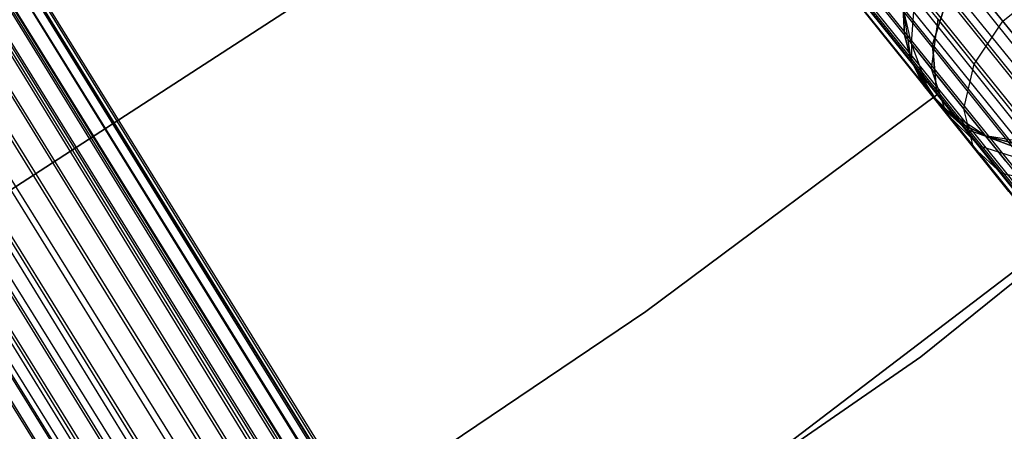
# Model space of a CAD drawing. Extents: x -189 to 189, y -189 to 189.
# Tile 364 of 591: x 30.09 to 37.7, y -50.3 to -47.12. Entities that reach past the tile are written whole.
import ezdxf

# ---------------------------------------------------------------- set-up
doc = ezdxf.new("R2010")
doc.units = 0
doc.header["$LTSCALE"] = 25.4
doc.layers.get('0').update_dxf_attribs({"linetype": 'CONTINUOUS'})

# ---------------------------------------------------------------- blocks, each defined once
blk = doc.blocks.new('CAMELEON-KENAI-C-12244_STL')
at = {"color": 0}
for p, q in [((26.9742, -33.8148, -8.5219), (105.4911, -131.3882, -8.5219)), ((26.9742, -33.8148, -8.5219), (105.4911, -131.3882, -8.5219)), ((26.9742, -33.8148, -8.5219), (105.1952, -131.6263, -8.691)), ((26.9742, -33.8148, -8.5219), (105.1952, -131.6263, -8.691)), ((105.3362, -131.5128, -10.4135), (26.8193, -33.9395, -10.4135)), ((26.8193, -33.9395, -10.4135), (105.6531, -131.2578, -10.5)), ((105.3362, -131.5128, -10.4135), (26.8193, -33.9395, -10.4135)), ((26.8193, -33.9395, -8.5864), (105.1952, -131.6263, -8.691)), ((26.8193, -33.9395, -8.5864), (105.1952, -131.6263, -8.691)), ((26.8193, -33.9395, -10.4135), (105.6531, -131.2578, -10.5)), ((105.3362, -131.5128, -10.4135), (26.6782, -34.053, -10.309)), ((105.3362, -131.5128, -10.4135), (26.6782, -34.053, -10.309)), ((105.1952, -131.6263, -8.691), (26.6782, -34.053, -8.691)), ((26.6782, -34.053, -8.691), (104.9784, -131.8008, -9)), ((26.6782, -34.053, -8.691), (104.9784, -131.8008, -9)), ((105.1952, -131.6263, -8.691), (26.6782, -34.053, -8.691)), ((105.3362, -131.5128, -10.4135), (26.5572, -34.1504, -10.1691)), ((105.3362, -131.5128, -10.4135), (26.5572, -34.1504, -10.1691)), ((105.0742, -131.7237, -10.1691), (26.5572, -34.1504, -10.1691)), ((105.0742, -131.7237, -10.1691), (26.5572, -34.1504, -10.1691)), ((26.5572, -34.1504, -8.8309), (104.9784, -131.8008, -9)), ((26.5572, -34.1504, -8.8309), (104.9784, -131.8008, -9)), ((105.0742, -131.7237, -10.1691), (26.4614, -34.2274, -10)), ((105.0742, -131.7237, -10.1691), (26.4614, -34.2274, -10)), ((104.9784, -131.8008, -9), (26.4614, -34.2274, -9)), ((104.9784, -131.8008, -9), (26.4614, -34.2274, -9)), ((104.9122, -131.8541, -9.809), (26.3613, -34.308, -9.6045)), ((104.9122, -131.8541, -9.809), (26.3613, -34.308, -9.3955)), ((104.9122, -131.8541, -9.809), (26.3613, -34.308, -9.6045)), ((104.9122, -131.8541, -9.809), (26.3613, -34.308, -9.3955)), ((104.8783, -131.8813, -9.3955), (26.3613, -34.308, -9.3955)), ((104.8783, -131.8813, -9.3955), (26.3613, -34.308, -9.3955)), ((105.0742, -131.7237, -10.1691), (26.3952, -34.2807, -9.809)), ((105.0742, -131.7237, -10.1691), (26.3952, -34.2807, -9.809)), ((104.9122, -131.8541, -9.809), (26.3952, -34.2807, -9.809)), ((104.9122, -131.8541, -9.809), (26.3952, -34.2807, -9.809)), ((104.8783, -131.8813, -9.3955), (26.3952, -34.2807, -9.191)), ((104.8783, -131.8813, -9.3955), (26.3952, -34.2807, -9.191)), ((104.9784, -131.8008, -9), (26.3952, -34.2807, -9.191)), ((104.9784, -131.8008, -9), (26.3952, -34.2807, -9.191)), ((89.5687, -142.7211, -9.3955), (23.6375, -36.2385, -9.3955)), ((89.5687, -142.7211, -9.3955), (23.6375, -36.2385, -9.6045)), ((89.4594, -142.7887, -9), (23.6375, -36.2385, -9.3955)), ((89.4594, -142.7887, -9), (23.6375, -36.2385, -9.3955)), ((89.5687, -142.7211, -9.3955), (23.6375, -36.2385, -9.3955)), ((89.5687, -142.7211, -9.3955), (23.6375, -36.2385, -9.6045)), ((23.5282, -36.3061, -9), (89.4594, -142.7887, -9)), ((23.5282, -36.3061, -9), (89.4594, -142.7887, -9)), ((89.5317, -142.744, -9.809), (23.5282, -36.3061, -10)), ((89.5317, -142.744, -9.809), (23.5282, -36.3061, -10)), ((89.4594, -142.7887, -9), (23.6005, -36.2614, -9.191)), ((89.4594, -142.7887, -9), (23.6005, -36.2614, -9.191)), ((89.5687, -142.7211, -9.3955), (23.6005, -36.2614, -9.809)), ((89.5687, -142.7211, -9.3955), (23.6005, -36.2614, -9.809)), ((89.5317, -142.744, -9.809), (23.6005, -36.2614, -9.809)), ((89.5317, -142.744, -9.809), (23.6005, -36.2614, -9.809)), ((23.4237, -36.3708, -8.8309), (89.4594, -142.7887, -9)), ((23.4237, -36.3708, -8.8309), (89.4594, -142.7887, -9)), ((23.4237, -36.3708, -8.8309), (89.2229, -142.9352, -8.691)), ((23.4237, -36.3708, -8.8309), (89.2229, -142.9352, -8.691)), ((89.5317, -142.744, -9.809), (23.4237, -36.3708, -10.1691)), ((89.5317, -142.744, -9.809), (23.4237, -36.3708, -10.1691)), ((89.355, -142.8534, -10.1691), (23.4237, -36.3708, -10.1691)), ((89.355, -142.8534, -10.1691), (23.4237, -36.3708, -10.1691)), ((23.2917, -36.4526, -8.691), (89.2229, -142.9352, -8.691)), ((23.2917, -36.4526, -8.691), (89.2229, -142.9352, -8.691)), ((23.2917, -36.4526, -8.691), (88.8999, -143.1352, -8.5219)), ((23.2917, -36.4526, -8.691), (88.8999, -143.1352, -8.5219)), ((89.355, -142.8534, -10.1691), (23.2917, -36.4526, -10.309)), ((89.355, -142.8534, -10.1691), (23.2917, -36.4526, -10.309)), ((89.069, -143.0305, -10.4135), (23.2917, -36.4526, -10.309)), ((89.069, -143.0305, -10.4135), (23.2917, -36.4526, -10.309)), ((23.1377, -36.5479, -8.5864), (88.8999, -143.1352, -8.5219)), ((23.1377, -36.5479, -8.5864), (88.8999, -143.1352, -8.5219)), ((89.069, -143.0305, -10.4135), (23.1377, -36.5479, -10.4135)), ((89.069, -143.0305, -10.4135), (23.1377, -36.5479, -10.4135)), ((88.8999, -143.1352, -8.5219), (22.9687, -36.6526, -8.5219)), ((88.8999, -143.1352, -8.5219), (22.9687, -36.6526, -8.5219)), ((22.9687, -36.6526, -10.4781), (89.069, -143.0305, -10.4135)), ((22.9687, -36.6526, -10.4781), (89.069, -143.0305, -10.4135)), ((22.7919, -36.762, -8.5), (88.7231, -143.2446, -8.5)), ((22.7919, -36.762, -8.5), (88.7231, -143.2446, -8.5)), ((22.7919, -36.762, -10.5), (88.7231, -143.2446, -10.5)), ((22.7919, -36.762, -10.5), (88.7231, -143.2446, -10.5)), ((22.7919, -36.762, -10.5), (89.069, -143.0305, -10.4135)), ((22.7919, -36.762, -10.5), (89.069, -143.0305, -10.4135)), ((22.6151, -36.8715, -8.5219), (88.5464, -143.3541, -8.5219)), ((22.6151, -36.8715, -8.5219), (88.5464, -143.3541, -8.5219)), ((22.6151, -36.8715, -8.5219), (88.2234, -143.5541, -8.691)), ((22.6151, -36.8715, -8.5219), (88.2234, -143.5541, -8.691)), ((22.6151, -36.8715, -10.4781), (88.7231, -143.2446, -10.5)), ((22.6151, -36.8715, -10.4781), (88.7231, -143.2446, -10.5)), ((88.3773, -143.4588, -10.4135), (22.4461, -36.9762, -10.4135)), ((22.4461, -36.9762, -10.4135), (88.7231, -143.2446, -10.5)), ((88.3773, -143.4588, -10.4135), (22.4461, -36.9762, -10.4135)), ((22.4461, -36.9762, -8.5864), (88.2234, -143.5541, -8.691)), ((22.4461, -36.9762, -8.5864), (88.2234, -143.5541, -8.691)), ((22.4461, -36.9762, -10.4135), (88.7231, -143.2446, -10.5)), ((88.3773, -143.4588, -10.4135), (22.2922, -37.0715, -10.309)), ((88.3773, -143.4588, -10.4135), (22.2922, -37.0715, -10.309)), ((88.2234, -143.5541, -8.691), (22.2922, -37.0715, -8.691)), ((22.2922, -37.0715, -8.691), (87.9868, -143.7005, -9)), ((22.2922, -37.0715, -8.691), (87.9868, -143.7005, -9)), ((88.2234, -143.5541, -8.691), (22.2922, -37.0715, -8.691)), ((88.3773, -143.4588, -10.4135), (22.1601, -37.1533, -10.1691)), ((88.3773, -143.4588, -10.4135), (22.1601, -37.1533, -10.1691)), ((88.0913, -143.6358, -10.1691), (22.1601, -37.1533, -10.1691)), ((88.0913, -143.6358, -10.1691), (22.1601, -37.1533, -10.1691)), ((22.1601, -37.1533, -8.8309), (87.9868, -143.7005, -9)), ((22.1601, -37.1533, -8.8309), (87.9868, -143.7005, -9)), ((88.0913, -143.6358, -10.1691), (22.0556, -37.2179, -10)), ((88.0913, -143.6358, -10.1691), (22.0556, -37.2179, -10)), ((87.9868, -143.7005, -9), (22.0556, -37.2179, -9)), ((87.9868, -143.7005, -9), (22.0556, -37.2179, -9)), ((29.1435, -49.0016, -167), (32.8086, -46.6281, -167)), ((32.8086, -46.6281, -165), (29.1435, -49.0016, -165)), ((32.8086, -46.6281, -165), (29.1435, -49.0016, -165)), ((29.1435, -49.0016, -167), (32.8086, -46.6281, -167)), ((40.7116, -46.7803, -160.5), (37.0575, -49.7242, -160.5)), ((37.0575, -49.7242, -170), (40.7116, -46.7803, -170)), ((37.0575, -49.7242, -170), (40.7116, -46.7803, -170)), ((40.7116, -46.7803, -160.5), (37.0575, -49.7242, -160.5)), ((37.6909, -47.1325, -159.3941), (37.3942, -46.7638, -160.0109)), ((37.6909, -47.1325, -159.3941), (37.3942, -46.7638, -160.0109)), ((36.9845, -47.3044, -160.853), (37.0141, -46.8975, -160.773)), ((36.9845, -47.3044, -160.853), (37.0141, -46.8975, -160.773)), ((37.6909, -47.1325, -159.3941), (38.0149, -46.8719, -159.3941)), ((37.6909, -47.1325, -159.3941), (38.0149, -46.8719, -159.3941)), ((37.2662, -46.9433, -165), (37.1488, -47.3139, -165)), ((37.1488, -47.3139, -167), (37.2662, -46.9433, -167)), ((37.1488, -47.3139, -167), (37.2662, -46.9433, -167)), ((37.2662, -46.9433, -165), (37.1488, -47.3139, -165)), ((36.9846, -47.4402, -167), (36.9208, -47.0293, -167)), ((36.9845, -47.3044, -160.853), (36.9208, -47.0293, -161.5)), ((36.9208, -47.0293, -161.5), (36.9311, -47.2381, -161.5)), ((36.9845, -47.3044, -160.853), (36.9208, -47.0293, -161.5)), ((36.9311, -47.2381, -161.5), (36.9208, -47.0293, -167)), ((36.9846, -47.4402, -167), (36.9208, -47.0293, -167)), ((36.9311, -47.2381, -161.5), (36.9208, -47.0293, -167)), ((36.9208, -47.0293, -161.5), (36.9311, -47.2381, -161.5)), ((37.1411, -47.499, -160.25), (37.1901, -47.1161, -160.0955)), ((37.1411, -47.499, -160.25), (37.1901, -47.1161, -160.0955)), ((37.4699, -47.4639, -159.5137), (37.1901, -47.1161, -160.0955)), ((37.4699, -47.4639, -159.5137), (37.1901, -47.1161, -160.0955)), ((37.4699, -47.4639, -159.5137), (37.6909, -47.1325, -159.3941)), ((37.4699, -47.4639, -159.5137), (37.6909, -47.1325, -159.3941)), ((38.0776, -47.6131, -158.9209), (37.6909, -47.1325, -159.3941)), ((38.0776, -47.6131, -158.9209), (37.6909, -47.1325, -159.3941)), ((36.9845, -47.3044, -160.853), (36.9311, -47.2381, -161.5)), ((36.9311, -47.2381, -161.5), (36.9846, -47.4402, -161.5)), ((36.9845, -47.3044, -160.853), (36.9311, -47.2381, -161.5)), ((36.9846, -47.4402, -167), (36.9311, -47.2381, -161.5)), ((36.9311, -47.2381, -161.5), (36.9846, -47.4402, -161.5)), ((36.9846, -47.4402, -167), (36.9311, -47.2381, -161.5)), ((37.1239, -47.6826, -160.9553), (36.9845, -47.3044, -160.853)), ((36.9845, -47.3044, -160.853), (36.9846, -47.4402, -161.5)), ((36.9845, -47.3044, -160.853), (36.9846, -47.4402, -161.5)), ((37.1411, -47.499, -160.25), (36.9845, -47.3044, -160.853)), ((37.1239, -47.6826, -160.9553), (36.9845, -47.3044, -160.853)), ((37.1411, -47.499, -160.25), (36.9845, -47.3044, -160.853)), ((37.1488, -47.3139, -165), (37.1488, -47.3139, -167)), ((37.1488, -47.3139, -165), (37.1488, -47.3139, -167)), ((37.1488, -47.3139, -165), (37.1817, -47.7014, -165)), ((37.1817, -47.7014, -167), (37.1488, -47.3139, -167)), ((37.1817, -47.7014, -167), (37.1488, -47.3139, -167)), ((37.1488, -47.3139, -165), (37.1817, -47.7014, -165)), ((37.21, -47.7896, -167), (36.9846, -47.4402, -167)), ((37.1239, -47.6826, -160.9553), (36.9846, -47.4402, -161.5)), ((36.9846, -47.4402, -161.5), (37.0789, -47.6267, -161.5)), ((37.1239, -47.6826, -160.9553), (36.9846, -47.4402, -161.5)), ((37.0789, -47.6267, -161.5), (36.9846, -47.4402, -167)), ((37.21, -47.7896, -167), (36.9846, -47.4402, -167)), ((37.0789, -47.6267, -161.5), (36.9846, -47.4402, -167)), ((36.9846, -47.4402, -161.5), (37.0789, -47.6267, -161.5)), ((36.9846, -47.4402, -161.5), (36.9846, -47.4402, -167)), ((36.9846, -47.4402, -161.5), (36.9846, -47.4402, -167)), ((37.2557, -47.8464, -160.4477), (37.1411, -47.499, -160.25)), ((37.3901, -47.8085, -159.7322), (37.1411, -47.499, -160.25)), ((37.2557, -47.8464, -160.4477), (37.1411, -47.499, -160.25)), ((37.3901, -47.8085, -159.7322), (37.1411, -47.499, -160.25)), ((37.3901, -47.8085, -159.7322), (37.4699, -47.4639, -159.5137)), ((37.3901, -47.8085, -159.7322), (37.4699, -47.4639, -159.5137)), ((37.8346, -47.9171, -159.0673), (37.4699, -47.4639, -159.5137)), ((37.8346, -47.9171, -159.0673), (37.4699, -47.4639, -159.5137)), ((37.1239, -47.6826, -160.9553), (37.0789, -47.6267, -161.5)), ((37.21, -47.7896, -167), (37.0789, -47.6267, -161.5)), ((37.1239, -47.6826, -160.9553), (37.0789, -47.6267, -161.5)), ((37.21, -47.7896, -167), (37.0789, -47.6267, -161.5)), ((37.1817, -47.7014, -165), (34.9312, -49.3727, -165)), ((34.9312, -49.3727, -167), (37.1817, -47.7014, -167)), ((34.9312, -49.3727, -167), (37.1817, -47.7014, -167)), ((37.1817, -47.7014, -165), (34.9312, -49.3727, -165)), ((37.4081, -47.9666, -161.0623), (37.1239, -47.6826, -160.9553)), ((37.1239, -47.6826, -160.9553), (37.21, -47.7896, -161.5)), ((37.1239, -47.6826, -160.9553), (37.21, -47.7896, -161.5)), ((37.2557, -47.8464, -160.4477), (37.1239, -47.6826, -160.9553)), ((37.4081, -47.9666, -161.0623), (37.1239, -47.6826, -160.9553)), ((37.2557, -47.8464, -160.4477), (37.1239, -47.6826, -160.9553)), ((37.1817, -47.7014, -165), (37.1817, -47.7014, -167)), ((37.1817, -47.7014, -165), (37.1817, -47.7014, -167)), ((37.558, -48.0172, -167), (37.21, -47.7896, -167)), ((37.4081, -47.9666, -161.0623), (37.21, -47.7896, -161.5)), ((37.21, -47.7896, -161.5), (37.372, -47.9217, -161.5)), ((37.4081, -47.9666, -161.0623), (37.21, -47.7896, -161.5)), ((37.21, -47.7896, -161.5), (37.21, -47.7896, -167)), ((37.372, -47.9217, -161.5), (37.21, -47.7896, -167)), ((37.558, -48.0172, -167), (37.21, -47.7896, -167)), ((37.372, -47.9217, -161.5), (37.21, -47.7896, -167)), ((37.21, -47.7896, -161.5), (37.372, -47.9217, -161.5)), ((37.21, -47.7896, -161.5), (37.21, -47.7896, -167)), ((37.4653, -48.107, -160.0119), (37.3901, -47.8085, -159.7322)), ((37.7147, -48.2119, -159.3349), (37.3901, -47.8085, -159.7322)), ((37.4653, -48.107, -160.0119), (37.3901, -47.8085, -159.7322)), ((37.7147, -48.2119, -159.3349), (37.3901, -47.8085, -159.7322)), ((39.3406, -47.874, -167), (35.6535, -50.6789, -167)), ((35.6535, -50.6789, -168), (39.3406, -47.874, -168)), ((39.3406, -47.874, -167), (35.6535, -50.6789, -167)), ((35.6535, -50.6789, -168), (39.3406, -47.874, -168)), ((37.514, -48.0982, -160.6545), (37.2557, -47.8464, -160.4477)), ((37.4653, -48.107, -160.0119), (37.2557, -47.8464, -160.4477)), ((37.514, -48.0982, -160.6545), (37.2557, -47.8464, -160.4477)), ((37.4653, -48.107, -160.0119), (37.2557, -47.8464, -160.4477)), ((37.4081, -47.9666, -161.0623), (37.372, -47.9217, -161.5)), ((37.372, -47.9217, -161.5), (37.558, -48.0172, -161.5)), ((37.4081, -47.9666, -161.0623), (37.372, -47.9217, -161.5)), ((37.558, -48.0172, -167), (37.372, -47.9217, -161.5)), ((37.372, -47.9217, -161.5), (37.558, -48.0172, -161.5)), ((37.558, -48.0172, -167), (37.372, -47.9217, -161.5)), ((37.7882, -48.1072, -161.1555), (37.4081, -47.9666, -161.0623)), ((37.4081, -47.9666, -161.0623), (37.558, -48.0172, -161.5)), ((37.4081, -47.9666, -161.0623), (37.558, -48.0172, -161.5)), ((37.514, -48.0982, -160.6545), (37.4081, -47.9666, -161.0623)), ((37.7882, -48.1072, -161.1555), (37.4081, -47.9666, -161.0623)), ((37.514, -48.0982, -160.6545), (37.4081, -47.9666, -161.0623)), ((37.9685, -48.0835, -167), (37.558, -48.0172, -167)), ((37.7882, -48.1072, -161.1555), (37.558, -48.0172, -161.5)), ((37.558, -48.0172, -161.5), (37.7598, -48.0719, -161.5)), ((37.7882, -48.1072, -161.1555), (37.558, -48.0172, -161.5)), ((37.7598, -48.0719, -161.5), (37.558, -48.0172, -167)), ((37.9685, -48.0835, -167), (37.558, -48.0172, -167)), ((37.7598, -48.0719, -161.5), (37.558, -48.0172, -167)), ((37.558, -48.0172, -161.5), (37.7598, -48.0719, -161.5)), ((37.558, -48.0172, -161.5), (37.558, -48.0172, -167)), ((37.558, -48.0172, -161.5), (37.558, -48.0172, -167)), ((37.6825, -48.3075, -160.3043), (37.4653, -48.107, -160.0119)), ((37.7386, -48.4465, -159.6774), (37.4653, -48.107, -160.0119)), ((37.6825, -48.3075, -160.3043), (37.4653, -48.107, -160.0119)), ((37.7386, -48.4465, -159.6774), (37.4653, -48.107, -160.0119)), ((37.8715, -48.2108, -160.8346), (37.514, -48.0982, -160.6545)), ((37.6825, -48.3075, -160.3043), (37.514, -48.0982, -160.6545)), ((37.8715, -48.2108, -160.8346), (37.514, -48.0982, -160.6545)), ((37.6825, -48.3075, -160.3043), (37.514, -48.0982, -160.6545)), ((38.0041, -48.3756, -160.5589), (37.6825, -48.3075, -160.3043)), ((37.9021, -48.5804, -160.0356), (37.6825, -48.3075, -160.3043)), ((38.0041, -48.3756, -160.5589), (37.6825, -48.3075, -160.3043)), ((37.9021, -48.5804, -160.0356), (37.6825, -48.3075, -160.3043)), ((34.9312, -49.3727, -165), (32.6057, -50.9379, -165)), ((32.6057, -50.9379, -167), (34.9312, -49.3727, -167)), ((32.6057, -50.9379, -167), (34.9312, -49.3727, -167)), ((34.9312, -49.3727, -165), (32.6057, -50.9379, -165)), ((34.9312, -49.3727, -165), (34.9312, -49.3727, -167)), ((34.9312, -49.3727, -165), (34.9312, -49.3727, -167)), ((37.0575, -49.7242, -160.5), (33.1913, -52.3832, -160.5)), ((33.1913, -52.3832, -170), (37.0575, -49.7242, -170)), ((33.1913, -52.3832, -170), (37.0575, -49.7242, -170)), ((37.0575, -49.7242, -160.5), (33.1913, -52.3832, -160.5)), ((37.0575, -49.7242, -170), (37.0575, -49.7242, -160.5)), ((37.0575, -49.7242, -170), (37.0575, -49.7242, -160.5))]:
    blk.add_line(p, q, dxfattribs=at)

msp = doc.modelspace()

# ---------------------------------------------------------------- block references
at = {"color": 0}
msp.add_blockref('CAMELEON-KENAI-C-12244_STL', (0, 0), dxfattribs=at)

doc.saveas('drawing.dxf')
